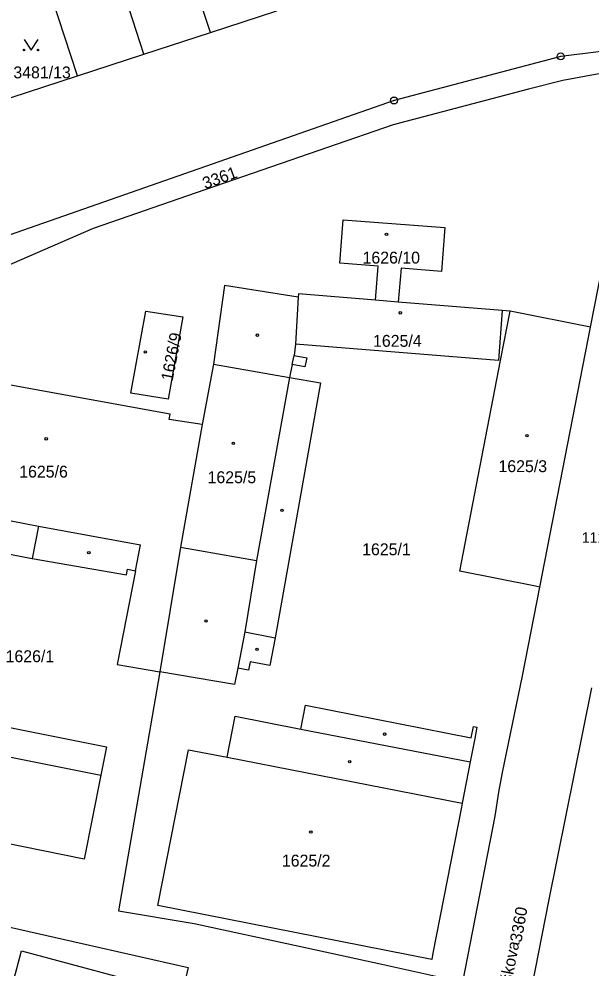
# Model space of a CAD drawing. Extents: x -733394 to -722299, y -1082822 to -1075049.
# Drawn here: x -728320.2 to -728238.4, y -1078652.2 to -1078516.5 of the extents above; entities that cross this region are included whole.
import ezdxf

# ---------------------------------------------------------------- set-up
doc = ezdxf.new("R2010")
doc.units = 0
for name, color, linetype in [('Hranice parcel', 7, 'Continuous'), ('Parcelní čísla', 7, 'Continuous'), ('Pop  PČ popisy', 7, 'Continuous'), ('Vnitřní kresba', 7, 'Continuous'), ('Značky bodu BP', 7, 'Continuous'), ('Značky budov', 7, 'Continuous'), ('Značky kultur', 7, 'Continuous')]:
    doc.layers.add(name, color=color, linetype=linetype)

msp = doc.modelspace()

# ---------------------------------------------------------------- linework, layer by layer
at = {"layer": 'Hranice parcel'}
for p, q in [((-728292.8, -1078518.39), (-728299.65, -1078497.38)), ((-728302.31, -1078521.49), (-728309.36, -1078499.87)), ((-728311.81, -1078524.59), (-728318.8, -1078503.16)), ((-728292.8, -1078518.39), (-728283.3, -1078515.29)), ((-728302.31, -1078521.49), (-728292.8, -1078518.39)), ((-728311.81, -1078524.59), (-728302.31, -1078521.49)), ((-728321.32, -1078527.69), (-728311.81, -1078524.59)), ((-728280.25, -1078556.29), (-728280.63, -1078562.99)), ((-728265.93, -1078556.96), (-728269.21, -1078556.69)), ((-728251.08, -1078558.16), (-728265.93, -1078556.96)), ((-728249.93, -1078558.25), (-728251.08, -1078558.16)), ((-728238.45, -1078560.54), (-728249.93, -1078558.25)), ((-728245.69, -1078597.74), (-728238.45, -1078560.54))]:
    msp.add_line(p, q, dxfattribs=at)
for points in [[(-728230.11, -1078520.26), (-728230.74, -1078520.34), (-728242.7, -1078521.82), (-728266.54, -1078528.13), (-728322.56, -1078547.71), (-728341.58, -1078556.87), (-728347.99, -1078583.94)], [(-728230.93, -1078524.07), (-728237.46, -1078524.35), (-728242.39, -1078525.27), (-728247.31, -1078526.52), (-728266.64, -1078531.59), (-728294.86, -1078541.32), (-728309.56, -1078546.43), (-728338.71, -1078559.06), (-728345.22, -1078584.78)], [(-728238.45, -1078560.54), (-728234.31, -1078539.7), (-728230.93, -1078524.07)], [(-728269.21, -1078556.69), (-728268.81, -1078551.81), (-728274.3, -1078551.41), (-728273.79, -1078545.18), (-728259.25, -1078546.31), (-728259.76, -1078552.59), (-728265.54, -1078552.12), (-728265.93, -1078556.96)], [(-728280.25, -1078556.29), (-728290.78, -1078554.61), (-728292.38, -1078565.83), (-728293.96, -1078574.49)], [(-728269.21, -1078556.69), (-728280.22, -1078555.8), (-728280.25, -1078556.29)], [(-728296.73, -1078559.08), (-728298.86, -1078570.84), (-728304.18, -1078570.02), (-728302.05, -1078558.27), (-728296.73, -1078559.08)], [(-728251.08, -1078558.16), (-728251.6, -1078565.31), (-728280.63, -1078562.99)], [(-728245.69, -1078597.74), (-728246.28, -1078597.63), (-728257.11, -1078595.49), (-728251.3, -1078565.33), (-728249.93, -1078558.25)], [(-728280.63, -1078562.99), (-728280.84, -1078564.6), (-728279.03, -1078564.96), (-728279.31, -1078566.22), (-728281.09, -1078565.88), (-728281.48, -1078567.77), (-728277.06, -1078568.51), (-728283.54, -1078605.01), (-728284.31, -1078608.98), (-728287.11, -1078608.43), (-728287.35, -1078609.63), (-728288.89, -1078609.33), (-728289.35, -1078611.69), (-728300.06, -1078609.85)], [(-728293.96, -1078574.49), (-728298.68, -1078573.75), (-728298.55, -1078573.02), (-728334.55, -1078566.49), (-728337.84, -1078585.43), (-728339.57, -1078585.13), (-728343.83, -1078604.94), (-728332.02, -1078607.25), (-728328.96, -1078591.6), (-728318.3, -1078593.67), (-728304.82, -1078595.98), (-728304.67, -1078595.2), (-728303.53, -1078595.42), (-728306.16, -1078608.8), (-728300.06, -1078609.85)], [(-728293.96, -1078574.49), (-728297.1, -1078592.05), (-728300.06, -1078609.85)], [(-728256.71, -1078654.25), (-728252.07, -1078630.53), (-728251.53, -1078627.09), (-728251, -1078624.29), (-728248.17, -1078610.45), (-728245.69, -1078597.74)], [(-728300.06, -1078609.85), (-728305.97, -1078644.08), (-728295.14, -1078645.86), (-728280.13, -1078649.14), (-728268.27, -1078651.71), (-728256.71, -1078654.25)], [(-728238.27, -1078612.15), (-728244.43, -1078642.68), (-728249.69, -1078669.42), (-728251.04, -1078677.23)], [(-728337.21, -1078614.7), (-728307.67, -1078620.58), (-728308.48, -1078624.65), (-728310.86, -1078636.67), (-728340.45, -1078630.68), (-728338.02, -1078618.78), (-728337.21, -1078614.7)], [(-728300.3, -1078643.32), (-728295.94, -1078621.03), (-728290.42, -1078622.1), (-728289.27, -1078616.21), (-728279.89, -1078618.07), (-728279.21, -1078614.62), (-728255.5, -1078619.31), (-728255.18, -1078617.69), (-728254.68, -1078617.79), (-728255, -1078619.41), (-728255.65, -1078622.75), (-728256.8, -1078628.64), (-728256.91, -1078629.23), (-728260.98, -1078650.14), (-728261.15, -1078651.02), (-728300.3, -1078643.32)], [(-728336.47, -1078643.04), (-728295.97, -1078652.16), (-728298.35, -1078662.3)], [(-728319.81, -1078649.79), (-728305.6, -1078653.62), (-728315.31, -1078693.65), (-728330.5, -1078689.97), (-728319.81, -1078649.79)]]:
    msp.add_lwpolyline(points, dxfattribs=at)
at = {"layer": 'Vnitřní kresba'}
for p, q in [((-728281.09, -1078565.88), (-728280.84, -1078564.6)), ((-728292.38, -1078565.83), (-728281.48, -1078567.77)), ((-728281.48, -1078567.77), (-728286.22, -1078593.93)), ((-728328.04, -1078586.93), (-728317.39, -1078589.02)), ((-728317.39, -1078589.02), (-728318.3, -1078593.67)), ((-728317.39, -1078589.02), (-728302.8, -1078591.68)), ((-728303.53, -1078595.42), (-728302.8, -1078591.68)), ((-728297.1, -1078592.05), (-728286.22, -1078593.93)), ((-728286.22, -1078593.93), (-728287.88, -1078604.16)), ((-728287.88, -1078604.16), (-728288.89, -1078609.33)), ((-728287.88, -1078604.16), (-728283.54, -1078605.01)), ((-728338.02, -1078618.78), (-728308.48, -1078624.65)), ((-728279.89, -1078618.07), (-728255.65, -1078622.75)), ((-728290.42, -1078622.1), (-728256.8, -1078628.64))]:
    msp.add_line(p, q, dxfattribs=at)
at = {"layer": 'Značky bodu BP'}
for centre, radius in [((-728242.7, -1078521.82), 0.5), ((-728242.7, -1078521.82), 0.0303), ((-728266.54, -1078528.13), 0.5), ((-728266.54, -1078528.13), 0.0303)]:
    msp.add_circle(centre, radius, dxfattribs=at)
at = {"layer": 'Značky budov'}
for centre in [(-728267.61, -1078547.27), (-728265.64, -1078558.51), (-728286.08, -1078561.7), (-728302.12, -1078564.11), (-728247.53, -1078576.08), (-728316.29, -1078576.54), (-728289.52, -1078577.19), (-728282.57, -1078586.75), (-728310.19, -1078592.81), (-728293.44, -1078602.59), (-728286.13, -1078606.65), (-728267.88, -1078618.79), (-728272.88, -1078622.73), (-728278.44, -1078632.79)]:
    msp.add_circle(centre, 0.175, dxfattribs=at)
at = {"layer": 'Značky kultur'}
msp.add_lwpolyline([(-728319.46, -1078519.41), (-728318.46, -1078520.91), (-728317.46, -1078519.41)], dxfattribs=at)
for centre in [(-728319.46, -1078520.91), (-728317.46, -1078520.91)]:
    msp.add_circle(centre, 0.1, dxfattribs=at)

# ---------------------------------------------------------------- texts
at = {"layer": 'Parcelní čísla'}
for s, p in [('3481/13', (-728320.99, -1078524.96)), ('1626/10', (-728271.04, -1078551.46)), ('1625/4', (-728269.54, -1078563.37)), ('1625/3', (-728251.6, -1078581.3)), ('1625/6', (-728320.15, -1078582.08)), ('1625/5', (-728293.21, -1078582.88)), ('1625/1', (-728271.1, -1078593.19)), ('1626/1', (-728322.1, -1078608.49)), ('1625/2', (-728282.58, -1078637.73))]:
    msp.add_text(s, height=1.7, dxfattribs=at).set_placement(p)
for s, rotation, p in [('3361', 20, (-728293.56, -1078540.84)), ('1626/9', 79, (-728298.22, -1078568.36)), ('3360', 80, (-728248.31, -1078648.65))]:
    msp.add_text(s, height=1.7, rotation=rotation, dxfattribs=at).set_placement(p)
at = {"layer": 'Pop  PČ popisy'}
msp.add_text('Antuškova', height=1.7, rotation=79, dxfattribs=at).set_placement((-728250.6, -1078659))
at = {"layer": 'Značky bodu BP'}
msp.add_text('1118', height=1.5, dxfattribs=at).set_placement((-728239.68, -1078591.4))

doc.saveas('drawing.dxf')
